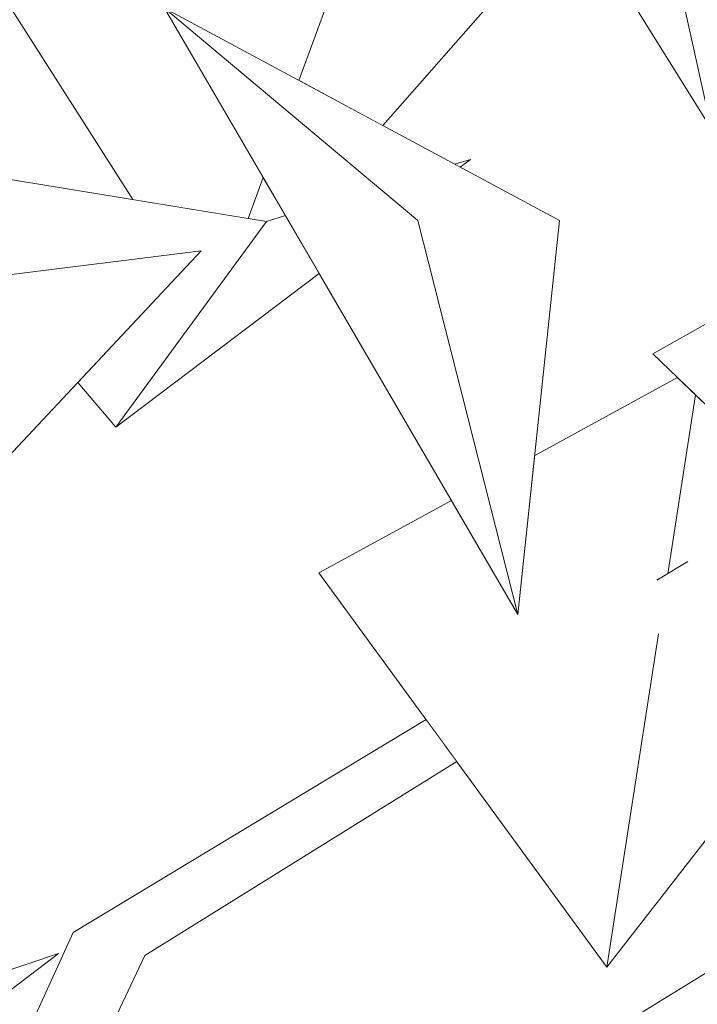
# Model space of a CAD drawing. Extents: x -289599 to -184549, y 66678 to 295474.
# Tile 334 of 656: x -263382 to -263330, y 72239 to 72314. Entities that reach past the tile are written whole.
import ezdxf

# ---------------------------------------------------------------- set-up
doc = ezdxf.new("R2010")
doc.units = 0
doc.header["$MEASUREMENT"] = 0
doc.linetypes.add('Wipeout_Contour', pattern=[1000, 0, -1000])
doc.layers.add('arch drzewa', color=8, linetype='Continuous')
doc.layers.add('arch drzewa_Nr_Pióra__4', color=8, linetype='Continuous', lineweight=9)

msp = doc.modelspace()

# ---------------------------------------------------------------- wipeouts: each hides what was drawn before it
at = {"color": 254, "linetype": 'Wipeout_Contour', "lineweight": 0, "ltscale": 960969.801168}
msp.add_wipeout([(-263355.772, 72349.324), (-263328.79, 72306.04), (-263335.14, 72334.515)], dxfattribs=at).dxf.layer = 'arch drzewa'
at = {"color": 254, "linetype": 'Wipeout_Contour', "lineweight": 0, "ltscale": 1601493.045278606}
msp.add_wipeout([(-263326.377, 72274.702), (-263335.608, 72268.249), (-263332.9, 72267.12), (-263325.965, 72274.265), (-263325.897, 72274.265)], dxfattribs=at).dxf.layer = 'arch drzewa'
at = {"color": 254, "linetype": 'Wipeout_Contour', "lineweight": 0, "ltscale": 1281342.385784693}
msp.add_wipeout([(-263379.577, 72235.906), (-263375.177, 72236.568), (-263372.353, 72242.566), (-263376.691, 72243.657)], dxfattribs=at).dxf.layer = 'arch drzewa'
at = {"color": 254, "linetype": 'Wipeout_Contour', "lineweight": 0, "ltscale": 1281128.399877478}
msp.add_wipeout([(-263334.691, 72198.813), (-263332.47, 72197.341), (-263314.108, 72223.388), (-263327.014, 72242.595)], dxfattribs=at).dxf.layer = 'arch drzewa'

# ---------------------------------------------------------------- next in the draw order: wipeouts: each hides what was drawn before it
at = {"color": 254, "linetype": 'Wipeout_Contour', "lineweight": 0, "ltscale": 1281249.377093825}
msp.add_wipeout([(-263332.644, 72327.245), (-263333.886, 72328.891), (-263328.79, 72306.04), (-263328.373, 72322.255)], dxfattribs=at).dxf.layer = 'arch drzewa'
at = {"color": 254, "linetype": 'Wipeout_Contour', "lineweight": 0, "ltscale": 960987.86602}
msp.add_wipeout([(-263343.673, 72268.765), (-263351.357, 72299.032), (-263370.83, 72315.342)], dxfattribs=at).dxf.layer = 'arch drzewa'
at = {"color": 254, "linetype": 'Wipeout_Contour', "lineweight": 0, "ltscale": 960904.04751}
msp.add_wipeout([(-263336.571, 72268.411), (-263335.608, 72268.249), (-263326.377, 72274.702)], dxfattribs=at).dxf.layer = 'arch drzewa'
at = {"color": 254, "linetype": 'Wipeout_Contour', "lineweight": 0, "ltscale": 960961.18644}
msp.add_wipeout([(-263349.272, 72258.698), (-263372.353, 72242.566), (-263348.362, 72257.452)], dxfattribs=at).dxf.layer = 'arch drzewa'
at = {"color": 254, "linetype": 'Wipeout_Contour', "lineweight": 0, "ltscale": 961013.863425}
msp.add_wipeout([(-263376.691, 72243.657), (-263380.255, 72235.804), (-263379.577, 72235.906)], dxfattribs=at).dxf.layer = 'arch drzewa'

# ---------------------------------------------------------------- next in the draw order: linework, layer by layer
at = {"layer": 'arch drzewa_Nr_Pióra__4', "linetype": 'Continuous'}
msp.add_line((-263328.79, 72306.04), (-263335.14, 72334.515), dxfattribs=at)

# ---------------------------------------------------------------- next in the draw order: wipeouts: each hides what was drawn before it
at = {"color": 254, "linetype": 'Wipeout_Contour', "lineweight": 0, "ltscale": 1281304.245171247}
msp.add_wipeout([(-263340.488, 72299.032), (-263370.83, 72315.342), (-263351.357, 72299.032), (-263343.673, 72268.765)], dxfattribs=at).dxf.layer = 'arch drzewa'
at = {"color": 254, "linetype": 'Wipeout_Contour', "lineweight": 0, "ltscale": 1601499.697323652}
msp.add_wipeout([(-263333.398, 72270.956), (-263336.571, 72268.411), (-263326.377, 72274.702), (-263326.376, 72274.912), (-263330.355, 72272.875)], dxfattribs=at).dxf.layer = 'arch drzewa'
at = {"color": 254, "linetype": 'Wipeout_Contour', "lineweight": 0, "ltscale": 1281354.695742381}
msp.add_wipeout([(-263377.846, 72244.315), (-263381.523, 72235.613), (-263380.255, 72235.804), (-263376.691, 72243.657)], dxfattribs=at).dxf.layer = 'arch drzewa'

# ---------------------------------------------------------------- next in the draw order: wipeouts: each hides what was drawn before it
at = {"color": 254, "linetype": 'Wipeout_Contour', "lineweight": 0, "ltscale": 1281330.624424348}
msp.add_wipeout([(-263354.274, 72326.707), (-263360.507, 72309.793), (-263354.067, 72306.332), (-263345.992, 72315.49)], dxfattribs=at).dxf.layer = 'arch drzewa'
at = {"color": 254, "linetype": 'Wipeout_Contour', "lineweight": 0, "ltscale": 960972.980643}
msp.add_wipeout([(-263348.527, 72303.354), (-263348.11, 72303.129), (-263347.332, 72303.716)], dxfattribs=at).dxf.layer = 'arch drzewa'
at = {"color": 254, "linetype": 'Wipeout_Contour', "lineweight": 0, "ltscale": 961064.836028}
msp.add_wipeout([(-263388.113, 72275.266), (-263394.218, 72293.427), (-263368.004, 72296.687)], dxfattribs=at).dxf.layer = 'arch drzewa'
at = {"color": 254, "linetype": 'Wipeout_Contour', "lineweight": 0, "ltscale": 1281203.861209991}
msp.add_wipeout([(-263330.903, 72272.652), (-263332.834, 72271.487), (-263333.398, 72270.956), (-263330.355, 72272.875)], dxfattribs=at).dxf.layer = 'arch drzewa'
at = {"color": 254, "linetype": 'Wipeout_Contour', "lineweight": 0, "ltscale": 1281300.486655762}
msp.add_wipeout([(-263350.217, 72259.992), (-263376.691, 72243.657), (-263372.353, 72242.566), (-263349.272, 72258.698)], dxfattribs=at).dxf.layer = 'arch drzewa'
at = {"color": 254, "linetype": 'Wipeout_Contour', "lineweight": 0, "ltscale": 961018.351575}
msp.add_wipeout([(-263377.846, 72244.315), (-263381.863, 72235.562), (-263381.523, 72235.613)], dxfattribs=at).dxf.layer = 'arch drzewa'

# ---------------------------------------------------------------- next in the draw order: linework, layer by layer
at = {"layer": 'arch drzewa_Nr_Pióra__4', "linetype": 'Continuous'}
for p, q in [((-263347.332, 72303.716), (-263348.527, 72303.354)), ((-263348.11, 72303.129), (-263347.332, 72303.716)), ((-263375.177, 72236.568), (-263372.353, 72242.566))]:
    msp.add_line(p, q, dxfattribs=at)

# ---------------------------------------------------------------- next in the draw order: wipeouts: each hides what was drawn before it
at = {"color": 254, "linetype": 'Wipeout_Contour', "lineweight": 0, "ltscale": 1922098.547946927}
msp.add_wipeout([(-263392.047, 72303.716), (-263384.346, 72294.655), (-263368.004, 72296.687), (-263377.487, 72286.586), (-263374.57, 72283.155), (-263363.003, 72298.965)], dxfattribs=at).dxf.layer = 'arch drzewa'
at = {"color": 254, "linetype": 'Wipeout_Contour', "lineweight": 0, "ltscale": 960882.560909}
msp.add_wipeout([(-263307.646, 72264.007), (-263333.307, 72288.793), (-263326.219, 72292.791)], dxfattribs=at).dxf.layer = 'arch drzewa'
at = {"color": 254, "linetype": 'Wipeout_Contour', "lineweight": 0, "ltscale": 960969.606114}
msp.add_wipeout([(-263376.691, 72243.657), (-263350.217, 72259.992), (-263350.397, 72260.237)], dxfattribs=at).dxf.layer = 'arch drzewa'
at = {"color": 254, "linetype": 'Wipeout_Contour', "lineweight": 0, "ltscale": 961054.052951}
msp.add_wipeout([(-263403.844, 72223.797), (-263398.217, 72236.334), (-263378.974, 72242.699)], dxfattribs=at).dxf.layer = 'arch drzewa'
at = {"color": 254, "linetype": 'Wipeout_Contour', "lineweight": 0, "ltscale": 1921778.928383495}
msp.add_wipeout([(-263351.794, 72214.649), (-263345.455, 72205.95), (-263334.691, 72198.813), (-263327.014, 72242.595), (-263343.152, 72232.644), (-263340.044, 72232.39)], dxfattribs=at).dxf.layer = 'arch drzewa'

# ---------------------------------------------------------------- next in the draw order: linework, layer by layer
at = {"layer": 'arch drzewa_Nr_Pióra__4', "linetype": 'Continuous'}
for p, q in [((-263333.307, 72288.793), (-263326.219, 72292.791)), ((-263403.844, 72223.797), (-263378.974, 72242.699)), ((-263378.974, 72242.699), (-263398.217, 72236.334))]:
    msp.add_line(p, q, dxfattribs=at)

# ---------------------------------------------------------------- next in the draw order: wipeouts: each hides what was drawn before it
at = {"color": 254, "linetype": 'Wipeout_Contour', "lineweight": 0, "ltscale": 1281308.294553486}
msp.add_wipeout([(-263377.846, 72244.315), (-263376.691, 72243.657), (-263350.397, 72260.237), (-263350.725, 72260.687)], dxfattribs=at).dxf.layer = 'arch drzewa'

# ---------------------------------------------------------------- next in the draw order: linework, layer by layer
at = {"layer": 'arch drzewa_Nr_Pióra__4', "linetype": 'Continuous'}
msp.add_line((-263381.863, 72235.562), (-263377.846, 72244.315), dxfattribs=at)

# ---------------------------------------------------------------- next in the draw order: wipeouts: each hides what was drawn before it
at = {"color": 254, "linetype": 'Wipeout_Contour', "lineweight": 0, "ltscale": 4163993.291745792}
msp.add_wipeout([(-263348.773, 72277.513), (-263358.966, 72271.97), (-263336.834, 72241.669), (-263332.9, 72267.12), (-263335.608, 72268.249), (-263336.571, 72268.411), (-263333.398, 72270.956), (-263332.834, 72271.487), (-263332.163, 72271.891), (-263330.038, 72285.635), (-263331.407, 72286.957), (-263342.387, 72280.986), (-263343.673, 72268.765)], dxfattribs=at).dxf.layer = 'arch drzewa'

# ---------------------------------------------------------------- next in the draw order: linework, layer by layer
at = {"layer": 'arch drzewa_Nr_Pióra__4', "linetype": 'Continuous'}
for p, q in [((-263343.673, 72268.765), (-263351.357, 72299.032)), ((-263343.673, 72268.765), (-263340.488, 72299.032)), ((-263358.966, 72271.97), (-263348.773, 72277.513)), ((-263377.846, 72244.315), (-263350.725, 72260.687)), ((-263372.353, 72242.566), (-263348.362, 72257.452))]:
    msp.add_line(p, q, dxfattribs=at)

# ---------------------------------------------------------------- next in the draw order: wipeouts: each hides what was drawn before it
at = {"color": 254, "linetype": 'Wipeout_Contour', "lineweight": 0, "ltscale": 1281353.038935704}
msp.add_wipeout([(-263374.57, 72283.155), (-263358.942, 72294.952), (-263361.54, 72299.408), (-263363.003, 72298.965)], dxfattribs=at).dxf.layer = 'arch drzewa'
at = {"color": 254, "linetype": 'Wipeout_Contour', "lineweight": 0, "ltscale": 3523269.125208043}
msp.add_wipeout([(-263336.834, 72241.669), (-263314.41, 72270.54), (-263330.038, 72285.635), (-263332.163, 72271.891), (-263330.903, 72272.652), (-263330.355, 72272.875), (-263326.376, 72274.912), (-263325.938, 72274.304), (-263325.897, 72274.265), (-263325.965, 72274.265), (-263332.9, 72267.12)], dxfattribs=at).dxf.layer = 'arch drzewa'

# ---------------------------------------------------------------- next in the draw order: linework, layer by layer
at = {"layer": 'arch drzewa_Nr_Pióra__4', "linetype": 'Continuous'}
for p, q in [((-263368.004, 72296.687), (-263394.218, 72293.427)), ((-263388.113, 72275.266), (-263368.004, 72296.687)), ((-263374.57, 72283.155), (-263358.942, 72294.952)), ((-263307.646, 72264.007), (-263333.307, 72288.793)), ((-263342.387, 72280.986), (-263331.407, 72286.957)), ((-263374.57, 72283.155), (-263377.487, 72286.586)), ((-263330.038, 72285.635), (-263332.163, 72271.891)), ((-263332.992, 72271.391), (-263330.607, 72272.831)), ((-263336.834, 72241.669), (-263358.966, 72271.97)), ((-263336.834, 72241.669), (-263314.41, 72270.54)), ((-263332.877, 72267.271), (-263336.834, 72241.669)), ((-263343.152, 72232.644), (-263327.014, 72242.595))]:
    msp.add_line(p, q, dxfattribs=at)

# ---------------------------------------------------------------- next in the draw order: wipeouts: each hides what was drawn before it
at = {"color": 254, "linetype": 'Wipeout_Contour', "lineweight": 0, "ltscale": 1281352.180021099}
msp.add_wipeout([(-263364.412, 72299.195), (-263363.003, 72298.965), (-263361.54, 72299.408), (-263363.252, 72302.345)], dxfattribs=at).dxf.layer = 'arch drzewa'

# ---------------------------------------------------------------- next in the draw order: wipeouts: each hides what was drawn before it
at = {"color": 254, "linetype": 'Wipeout_Contour', "lineweight": 0, "ltscale": 2562753.057673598}
msp.add_wipeout([(-263355.324, 72328.128), (-263385.141, 72319.31), (-263373.266, 72300.644), (-263364.412, 72299.195), (-263363.252, 72302.345), (-263370.83, 72315.342), (-263360.507, 72309.793), (-263354.274, 72326.707)], dxfattribs=at).dxf.layer = 'arch drzewa'

# ---------------------------------------------------------------- next in the draw order: linework, layer by layer
at = {"layer": 'arch drzewa_Nr_Pióra__4', "linetype": 'Continuous'}
for p, q in [((-263355.772, 72349.324), (-263328.79, 72306.04)), ((-263354.274, 72326.707), (-263360.507, 72309.793)), ((-263373.266, 72300.644), (-263385.141, 72319.31)), ((-263354.067, 72306.332), (-263345.992, 72315.49)), ((-263351.357, 72299.032), (-263370.83, 72315.342)), ((-263370.83, 72315.342), (-263343.673, 72268.765)), ((-263340.488, 72299.032), (-263370.83, 72315.342)), ((-263392.047, 72303.716), (-263363.003, 72298.965)), ((-263363.252, 72302.345), (-263364.412, 72299.195)), ((-263363.003, 72298.965), (-263374.57, 72283.155)), ((-263361.54, 72299.408), (-263363.003, 72298.965))]:
    msp.add_line(p, q, dxfattribs=at)

doc.saveas('drawing.dxf')
